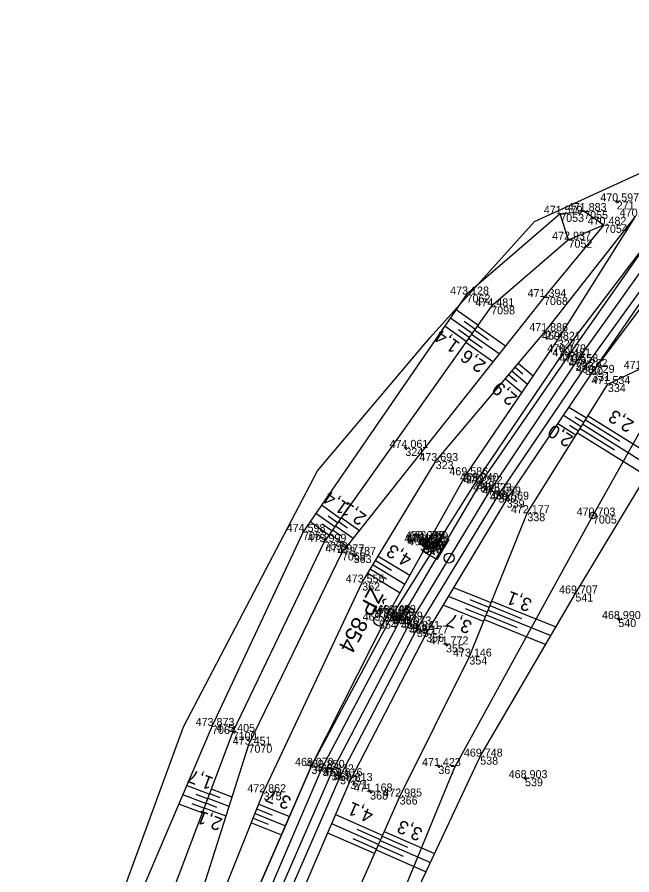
# Model space of a CAD drawing. Extents: x -1234191 to 23050, y -1290331 to -741191.
# Drawn here: x -865121.1 to -865029.1, y -1109485.3 to -1109356.7 of the extents above; entities that cross this region are included whole.
import ezdxf

# ---------------------------------------------------------------- set-up
doc = ezdxf.new("R2010")
doc.units = 0
for name, color, linetype in [('Vrstva 1', 7, 'Continuous'), ('Vrstva 12', 7, 'Continuous'), ('Vrstva 4', 7, 'Continuous'), ('Vrstva 48', 7, 'Continuous'), ('Vrstva 49', 7, 'Continuous'), ('Vrstva 53', 7, 'Continuous'), ('Vrstva 60', 7, 'Continuous'), ('Vrstva 61', 7, 'Continuous'), ('Vrstva 63', 7, 'Continuous'), ('Vrstva 7', 7, 'Continuous')]:
    doc.layers.add(name, color=color, linetype=linetype)

msp = doc.modelspace()

# ---------------------------------------------------------------- linework, layer by layer
at = {"layer": 'Vrstva 1'}
msp.add_lwpolyline([(-864996.36, -1109352.2), (-865010.07, -1109370.72), (-865023.87, -1109389.43), (-865037.45, -1109408.45), (-865050.38, -1109427.81), (-865062.44, -1109447.77), (-865074.05, -1109469.94), (-865084.22, -1109493.35), (-865092.42, -1109516.41), (-865099.29, -1109540.88), (-865104.41, -1109565.9), (-865107.71, -1109590.71), (-865109.28, -1109615.59), (-865109.15, -1109640.46), (-865108.99, -1109644.11), (-865107.54, -1109663.55), (-865104.76, -1109686.42), (-865101.34, -1109709.2), (-865098.14, -1109728.62)], dxfattribs=at)
at = {"layer": 'Vrstva 12'}
for p, q in [((-865060.25, -1109435.79), (-865060.21, -1109435.91)), ((-865059.95, -1109435.3), (-865059.82, -1109435.31))]:
    msp.add_line(p, q, dxfattribs=at)
msp.add_lwpolyline([(-865060.79, -1109435.5), (-865060.21, -1109435.91), (-865059.82, -1109435.31), (-865060.48, -1109434.99), (-865060.79, -1109435.5), (-865060.25, -1109435.79), (-865059.95, -1109435.3), (-865060.48, -1109434.99)], dxfattribs=at)
at = {"layer": 'Vrstva 4'}
for points in [[(-865099.46, -1109728.78), (-865102.8, -1109709.46), (-865106.05, -1109686.69), (-865108.92, -1109663.45), (-865110.37, -1109644.19), (-865110.78, -1109615.56), (-865109.15, -1109590.49), (-865105.71, -1109565.59), (-865100.75, -1109540.54), (-865093.8, -1109515.89), (-865085.57, -1109492.89), (-865075.42, -1109469.27), (-865063.71, -1109447.05), (-865051.77, -1109426.69), (-865038.61, -1109407.59), (-865025.23, -1109388.47), (-865011.31, -1109369.88), (-864997.58, -1109351.34)], [(-864995.03, -1109353.16), (-865008.88, -1109371.61), (-865022.59, -1109390.47), (-865036.06, -1109409.18), (-865049.02, -1109428.3), (-865061.26, -1109448.45), (-865072.75, -1109470.52), (-865082.91, -1109493.9), (-865090.87, -1109516.83), (-865097.92, -1109541.12), (-865103.13, -1109566.01), (-865106.32, -1109590.81), (-865107.79, -1109615.61), (-865106.85, -1109640.78)], [(-865106.51, -1109640.76), (-865106.23, -1109615.62), (-865104.99, -1109590.97), (-865101.62, -1109566.53), (-865096.05, -1109541.79), (-865089.21, -1109517.45), (-865081.24, -1109494.46), (-865071.24, -1109471.23), (-865059.87, -1109449.17), (-865047.8, -1109429.06), (-865034.98, -1109410.06), (-865019.71, -1109387.88), (-865007.87, -1109372.25), (-864994.28, -1109353.87)], [(-865025.23, -1109388.47), (-865039.28, -1109406.97), (-865052.35, -1109426.28), (-865064.75, -1109446.05), (-865077.05, -1109468.96), (-865087.15, -1109492.27), (-865095.22, -1109515.37), (-865102.24, -1109540.21), (-865107.71, -1109565.22), (-865110.61, -1109590.38), (-865112.24, -1109614.6), (-865111.9, -1109641.9), (-865111.44, -1109641.88), (-865111.21, -1109646.91), (-865111.67, -1109646.94), (-865109.87, -1109663.57), (-865107.17, -1109686.81), (-865103.56, -1109709.42), (-865100.53, -1109728.92)]]:
    msp.add_lwpolyline(points, dxfattribs=at)
at = {"layer": 'Vrstva 48'}
for p, q in [((-865052.12, -1109402.91), (-865055.38, -1109400.6)), ((-865052.99, -1109404.14), (-865056.23, -1109401.84)), ((-865052.56, -1109403.53), (-865054.18, -1109402.37)), ((-865053.86, -1109405.36), (-865057.08, -1109403.08)), ((-865053.42, -1109404.75), (-865055.04, -1109403.6)), ((-865052.63, -1109403.63), (-865050.55, -1109405.11)), ((-865052.2, -1109403.02), (-865048, -1109406)), ((-865053.5, -1109404.86), (-865051.45, -1109406.31)), ((-865053.07, -1109404.25), (-865048.93, -1109407.18)), ((-865053.93, -1109405.47), (-865049.86, -1109408.36)), ((-865046.05, -1109408.64), (-865043.83, -1109410.52)), ((-865047.02, -1109409.78), (-865044.67, -1109411.77)), ((-865046.54, -1109409.21), (-865045.39, -1109410.18)), ((-865047.99, -1109410.93), (-865045.52, -1109413.02)), ((-865047.5, -1109410.36), (-865046.3, -1109411.37)), ((-865035.84, -1109416.87), (-865038.47, -1109415.23)), ((-865036.63, -1109418.14), (-865039.31, -1109416.47)), ((-865036.24, -1109417.51), (-865037.56, -1109416.68)), ((-865035.6, -1109416.49), (-865025.34, -1109422.89)), ((-865037.43, -1109419.41), (-865040.15, -1109417.72)), ((-865037.03, -1109418.78), (-865038.38, -1109417.94)), ((-865036.39, -1109417.76), (-865026.11, -1109424.17)), ((-865036, -1109417.12), (-865030.86, -1109420.32)), ((-865037.19, -1109419.03), (-865026.89, -1109425.46)), ((-865036.79, -1109418.39), (-865031.65, -1109421.6)), ((-865072.7, -1109431.93), (-865075.55, -1109429.9)), ((-865073.56, -1109433.15), (-865076.4, -1109431.14)), ((-865073.13, -1109432.54), (-865074.55, -1109431.53)), ((-865072.57, -1109431.75), (-865069.86, -1109433.67)), ((-865074.43, -1109434.38), (-865077.25, -1109432.37)), ((-865074, -1109433.76), (-865075.41, -1109432.76)), ((-865073.44, -1109432.97), (-865070.79, -1109434.85)), ((-865073, -1109432.36), (-865071.66, -1109433.31)), ((-865074.3, -1109434.2), (-865071.72, -1109436.03)), ((-865073.87, -1109433.58), (-865072.56, -1109434.51)), ((-865067.44, -1109438.18), (-865065.05, -1109439.62)), ((-865067.05, -1109437.53), (-865062.31, -1109440.4)), ((-865068.21, -1109439.46), (-865065.81, -1109440.91)), ((-865067.82, -1109438.82), (-865063.04, -1109441.71)), ((-865068.6, -1109440.1), (-865063.77, -1109443.02)), ((-865050.15, -1109444.55), (-865055.74, -1109442.29)), ((-865050.71, -1109445.94), (-865056.52, -1109443.59)), ((-865051.27, -1109447.33), (-865057.31, -1109444.89)), ((-865050.43, -1109445.24), (-865053.28, -1109444.09)), ((-865050.31, -1109444.95), (-865045.56, -1109446.87)), ((-865050.03, -1109444.26), (-865040.42, -1109448.13)), ((-865050.99, -1109446.64), (-865053.95, -1109445.44)), ((-865050.59, -1109445.65), (-865041.19, -1109449.44)), ((-865051.15, -1109447.04), (-865041.95, -1109450.75)), ((-865050.87, -1109446.34), (-865046.22, -1109448.22)), ((-865092.35, -1109473.21), (-865095.74, -1109471.93)), ((-865092.61, -1109473.91), (-865094.32, -1109473.27)), ((-865092.31, -1109473.12), (-865090.75, -1109473.71)), ((-865092.05, -1109472.42), (-865088.95, -1109473.59)), ((-865092.87, -1109474.61), (-865096.32, -1109473.31)), ((-865092.84, -1109474.53), (-865091.24, -1109475.13)), ((-865092.58, -1109473.82), (-865089.41, -1109475.02)), ((-865093.4, -1109476.02), (-865096.91, -1109474.69)), ((-865093.14, -1109475.31), (-865094.88, -1109474.66)), ((-865093.11, -1109475.23), (-865089.86, -1109476.45)), ((-865085.2, -1109475.42), (-865082.92, -1109476.33)), ((-865084.93, -1109474.72), (-865080.34, -1109476.56)), ((-865085.76, -1109476.81), (-865083.5, -1109477.72)), ((-865085.48, -1109476.11), (-865080.94, -1109477.94)), ((-865066.39, -1109479.38), (-865073.41, -1109476.28)), ((-865086.04, -1109477.51), (-865081.53, -1109479.31)), ((-865066.99, -1109480.75), (-865074.01, -1109477.66)), ((-865067.59, -1109482.12), (-865074.6, -1109479.03)), ((-865066.69, -1109480.06), (-865070.2, -1109478.51)), ((-865066.43, -1109479.48), (-865062.67, -1109481.13)), ((-865066.13, -1109478.79), (-865058.59, -1109482.11)), ((-865067.29, -1109481.43), (-865070.8, -1109479.89)), ((-865067.04, -1109480.85), (-865063.29, -1109482.5)), ((-865066.73, -1109480.16), (-865059.22, -1109483.47)), ((-865067.34, -1109481.53), (-865059.86, -1109484.83))]:
    msp.add_line(p, q, dxfattribs=at)
at = {"layer": 'Vrstva 49'}
for p, q in [((-865031.08, -1109384.31), (-865031.58, -1109384.4)), ((-865031.37, -1109384.11), (-865031.29, -1109384.6)), ((-865062.74, -1109421.24), (-865063.22, -1109421.36)), ((-865063.04, -1109421.06), (-865062.92, -1109421.54)), ((-865070.78, -1109437.11), (-865070.66, -1109437.6)), ((-865070.48, -1109437.29), (-865070.96, -1109437.41)), ((-865030.84, -1109446.9), (-865031.32, -1109447.02)), ((-865031.14, -1109446.72), (-865031.02, -1109447.2)), ((-865056.64, -1109450.7), (-865057.13, -1109450.82)), ((-865056.94, -1109450.52), (-865056.82, -1109451)), ((-865057.79, -1109468.92), (-865058.27, -1109469.07)), ((-865058.1, -1109468.75), (-865057.95, -1109469.23)), ((-865045.12, -1109470.58), (-865044.97, -1109471.05)), ((-865044.81, -1109470.74), (-865045.28, -1109470.89)), ((-865068.01, -1109472.72), (-865068.48, -1109472.9)), ((-865068.34, -1109472.58), (-865068.15, -1109473.05))]:
    msp.add_line(p, q, dxfattribs=at)
for points in [[(-865102.31, -1109644.4), (-865097.49, -1109593.64), (-865097.15, -1109585.14), (-865092.01, -1109565.72), (-865083.56, -1109541.07), (-865074.4, -1109516.31), (-865063.95, -1109493.53), (-865051.76, -1109467.58), (-865037.51, -1109443.13), (-865010.2, -1109397.69), (-864999.14, -1109378.22), (-864986.67, -1109358.17), (-864976.22, -1109337.91)], [(-865107.08, -1109643.27), (-865103.34, -1109641.31), (-865102.02, -1109605.81), (-865101.07, -1109592.33), (-865100.3, -1109585.18), (-865095.86, -1109568.24), (-865088.83, -1109539.81), (-865082.03, -1109519.31), (-865074.57, -1109497.95), (-865063.82, -1109473.56), (-865053.39, -1109452.58), (-865044.71, -1109431.09), (-865032.64, -1109411.74), (-865027.82, -1109409.46), (-865004.52, -1109374.96), (-864992.48, -1109354.8)], [(-865096.05, -1109541.79), (-865089.21, -1109517.45), (-865081.24, -1109494.46), (-865071.24, -1109471.23), (-865059.87, -1109449.17), (-865047.8, -1109429.06), (-865034.98, -1109410.06), (-865021.19, -1109391.64), (-865004.52, -1109374.96)], [(-865039.79, -1109386.22), (-865036.2, -1109385.81), (-865033.23, -1109387.87)], [(-865039.79, -1109386.22), (-865053.81, -1109398.32), (-865078.3, -1109433.89), (-865091.93, -1109462.98), (-865104.82, -1109493.29), (-865111.43, -1109516.69), (-865118.6, -1109553.27), (-865118.44, -1109564.05)], [(-865115.35, -1109584.49), (-865110.44, -1109566.48), (-865105.41, -1109538.88), (-865099.66, -1109516.59), (-865091.53, -1109491.21), (-865084.2, -1109472.92), (-865069.44, -1109441.49), (-865058.43, -1109423.28), (-865041.97, -1109403.81), (-865028.51, -1109386.64)], [(-865114.35, -1109598.7), (-865111.81, -1109590.16), (-865107.71, -1109565.22), (-865102.24, -1109540.21), (-865095.22, -1109515.37), (-865087.15, -1109492.27), (-865077.05, -1109468.96), (-865065.51, -1109446.12), (-865053.92, -1109425.41), (-865040.15, -1109405.1), (-865028.51, -1109386.64)], [(-865038.54, -1109390.1), (-865039.79, -1109386.22)], [(-865033.23, -1109387.87), (-865042.21, -1109398.69), (-865072.47, -1109436.98), (-865086.47, -1109465.79), (-865095.96, -1109495.67), (-865103.88, -1109522.32), (-865110.49, -1109553.83), (-865115.1, -1109574.23)], [(-865038.54, -1109390.1), (-865033.23, -1109387.87)], [(-865038.54, -1109390.1), (-865050.12, -1109400.09), (-865075.16, -1109435.4), (-865088.83, -1109463.87), (-865100.42, -1109494.68), (-865107.62, -1109518.43), (-865113.95, -1109552.98), (-865114.67, -1109558.83)]]:
    msp.add_lwpolyline(points, dxfattribs=at)
at = {"layer": 'Vrstva 53'}
msp.add_line((-865034.85, -1109431.41), (-865034.91, -1109431.49), dxfattribs=at)
for points in [[(-864967.77, -1109321.15), (-865009.64, -1109381.5), (-865017.07, -1109399.67), (-865034.88, -1109431.45), (-865055.67, -1109469.31), (-865080.16, -1109528.98), (-865095.11, -1109582.01), (-865101.16, -1109584.38), (-865103.14, -1109621.74), (-865100.25, -1109665.57), (-865087.04, -1109733.37)], [(-865107.27, -1109726.91), (-865118.55, -1109651.6), (-865121.11, -1109562.14), (-865118.34, -1109533.79), (-865108.94, -1109497.87), (-865096.22, -1109463.11), (-865076.12, -1109424.73), (-865059.25, -1109404.78), (-865043.66, -1109387.39), (-865019.99, -1109376.51), (-864993.23, -1109340.35)]]:
    msp.add_lwpolyline(points, dxfattribs=at)
msp.add_circle((-865034.88, -1109431.45), 0.499, dxfattribs=at)
at = {"layer": 'Vrstva 60'}
for p, q in [((-865031.33, -1109384.36), (-865031.33, -1109384.36)), ((-865036.2, -1109385.81), (-865036.2, -1109385.81)), ((-865039.79, -1109386.22), (-865039.79, -1109386.22)), ((-865033.23, -1109387.87), (-865033.23, -1109387.87)), ((-865038.54, -1109390.1), (-865038.54, -1109390.1)), ((-865053.81, -1109398.32), (-865053.81, -1109398.32)), ((-865042.21, -1109398.69), (-865042.21, -1109398.69)), ((-865050.12, -1109400.09), (-865050.12, -1109400.09)), ((-865041.97, -1109403.81), (-865041.97, -1109403.81)), ((-865040.15, -1109405.1), (-865040.15, -1109405.1)), ((-865039.28, -1109406.97), (-865039.28, -1109406.97)), ((-865038.61, -1109407.59), (-865038.61, -1109407.59)), ((-865037.45, -1109408.45), (-865037.45, -1109408.45)), ((-865036.06, -1109409.18), (-865036.06, -1109409.18)), ((-865034.98, -1109410.06), (-865034.98, -1109410.06)), ((-865032.64, -1109411.74), (-865032.64, -1109411.74)), ((-865062.98, -1109421.3), (-865062.98, -1109421.3)), ((-865058.43, -1109423.28), (-865058.43, -1109423.28)), ((-865053.92, -1109425.41), (-865053.92, -1109425.41)), ((-865052.35, -1109426.28), (-865052.35, -1109426.28)), ((-865051.77, -1109426.69), (-865051.77, -1109426.69)), ((-865050.38, -1109427.81), (-865050.38, -1109427.81)), ((-865049.02, -1109428.3), (-865049.02, -1109428.3)), ((-865047.8, -1109429.06), (-865047.8, -1109429.06)), ((-865044.71, -1109431.09), (-865044.71, -1109431.09)), ((-865034.88, -1109431.45), (-865034.88, -1109431.45)), ((-865078.3, -1109433.89), (-865078.3, -1109433.89)), ((-865075.16, -1109435.4), (-865075.16, -1109435.4)), ((-865060.79, -1109435.5), (-865060.79, -1109435.5)), ((-865060.48, -1109434.99), (-865060.48, -1109434.99)), ((-865060.38, -1109435.42), (-865060.38, -1109435.42)), ((-865060.25, -1109435.79), (-865060.25, -1109435.79)), ((-865060.21, -1109435.91), (-865060.21, -1109435.91)), ((-865060.04, -1109434.95), (-865060.04, -1109434.95)), ((-865059.95, -1109435.3), (-865059.95, -1109435.3)), ((-865059.82, -1109435.31), (-865059.82, -1109435.31)), ((-865072.47, -1109436.98), (-865072.47, -1109436.98)), ((-865070.72, -1109437.35), (-865070.72, -1109437.35)), ((-865069.44, -1109441.49), (-865069.44, -1109441.49)), ((-865037.51, -1109443.13), (-865037.51, -1109443.13)), ((-865065.51, -1109446.12), (-865065.51, -1109446.12)), ((-865064.75, -1109446.05), (-865064.75, -1109446.05)), ((-865066.93, -1109447.2), (-865066.93, -1109447.2)), ((-865064.92, -1109446.5), (-865064.92, -1109446.5)), ((-865063.71, -1109447.05), (-865063.71, -1109447.05)), ((-865031.08, -1109446.96), (-865031.08, -1109446.96)), ((-865062.44, -1109447.77), (-865062.44, -1109447.77)), ((-865061.26, -1109448.45), (-865061.26, -1109448.45)), ((-865059.87, -1109449.17), (-865059.87, -1109449.17)), ((-865056.88, -1109450.76), (-865056.88, -1109450.76)), ((-865053.39, -1109452.58), (-865053.39, -1109452.58)), ((-865091.93, -1109462.98), (-865091.93, -1109462.98)), ((-865088.83, -1109463.87), (-865088.83, -1109463.87)), ((-865086.47, -1109465.79), (-865086.47, -1109465.79)), ((-865051.76, -1109467.58), (-865051.76, -1109467.58)), ((-865077.05, -1109468.96), (-865077.05, -1109468.96)), ((-865075.42, -1109469.27), (-865075.42, -1109469.27)), ((-865058.03, -1109468.99), (-865058.03, -1109468.99)), ((-865074.05, -1109469.94), (-865074.05, -1109469.94)), ((-865072.75, -1109470.52), (-865072.75, -1109470.52)), ((-865071.24, -1109471.23), (-865071.24, -1109471.23)), ((-865045.05, -1109470.81), (-865045.05, -1109470.81)), ((-865084.2, -1109472.92), (-865084.2, -1109472.92)), ((-865068.25, -1109472.81), (-865068.25, -1109472.81)), ((-865063.82, -1109473.56), (-865063.82, -1109473.56))]:
    msp.add_line(p, q, dxfattribs=at)
at = {"layer": 'Vrstva 63'}
msp.add_line((-865066.9, -1109447.15), (-865066.95, -1109447.24), dxfattribs=at)
msp.add_circle((-865066.93, -1109447.2), 0.756, dxfattribs=at)
at = {"layer": 'Vrstva 7'}
for p, q in [((-865060.36, -1109435.38), (-865060.41, -1109435.46)), ((-865060.04, -1109434.95), (-865059.5, -1109435.27)), ((-865064.47, -1109446.73), (-865065.36, -1109446.27)), ((-865064.68, -1109446.06), (-865065.15, -1109446.94))]:
    msp.add_line(p, q, dxfattribs=at)
msp.add_lwpolyline([(-865058.6, -1109433.78), (-865056.48, -1109435.06), (-865058.28, -1109438.05), (-865060.4, -1109436.76)], close=True, dxfattribs=at)
for centre, radius in [((-865060.38, -1109435.42), 0.5), ((-865056.43, -1109437.81), 0.75)]:
    msp.add_circle(centre, radius, dxfattribs=at)

# ---------------------------------------------------------------- texts
at = {"layer": 'Vrstva 48'}
for s, rotation, p in [('1,4', 144.6596, (-865054.65, -1109405.65)), ('2,6', 144.6596, (-865050.75, -1109408.58)), ('2,9', 139.804, (-865046.06, -1109413.63)), ('2,3', 148.0335, (-865028.58, -1109417.44)), ('2,0', 148.0335, (-865037.67, -1109419.64)), ('1,4', 144.6596, (-865071.31, -1109429.84)), ('2,1', 144.6596, (-865068.66, -1109431.46)), ('4,3', 148.8238, (-865061.83, -1109437.57)), ('3,1', 158.0223, (-865043.83, -1109444.11)), ('3,7', 158.0223, (-865052.82, -1109447.42)), ('1,7', 159.3838, (-865091.57, -1109470.78)), ('3,7', 158.1624, (-865079.9, -1109473.75)), ('4,1', 156.2152, (-865067.6, -1109475.8)), ('2,1', 159.3838, (-865090.21, -1109476.92)), ('3,3', 156.2152, (-865060.22, -1109478.51))]:
    msp.add_text(s, height=2, rotation=rotation, dxfattribs=at).set_placement(p)
at = {"layer": 'Vrstva 60'}
for s, p in [('271', (-865031.33, -1109385.56)), ('7055', (-865036.2, -1109387.01)), ('7053', (-865039.79, -1109387.42)), ('7054', (-865033.23, -1109389.07)), ('7052', (-865038.54, -1109391.3)), ('7062', (-865053.81, -1109399.52)), ('7068', (-865042.21, -1109399.89)), ('7098', (-865050.12, -1109401.29)), ('274', (-865041.97, -1109405.01)), ('327', (-865040.15, -1109406.3)), ('328', (-865039.28, -1109408.17)), ('329', (-865038.61, -1109408.79)), ('332', (-865037.45, -1109409.65)), ('330', (-865036.06, -1109410.38)), ('331', (-865034.98, -1109411.26)), ('334', (-865032.64, -1109412.94)), ('324', (-865062.98, -1109422.5)), ('323', (-865058.43, -1109424.48)), ('343', (-865053.92, -1109426.61)), ('342', (-865052.35, -1109427.48)), ('341', (-865051.77, -1109427.89)), ('336', (-865050.38, -1109429.01)), ('340', (-865049.02, -1109429.5)), ('339', (-865047.8, -1109430.26)), ('338', (-865044.71, -1109432.29)), ('7005', (-865034.88, -1109432.65)), ('7063', (-865078.3, -1109435.08)), ('7099', (-865075.16, -1109436.6)), ('346', (-865060.79, -1109436.7)), ('351', (-865060.48, -1109436.19)), ('345', (-865060.38, -1109436.62)), ('347', (-865060.25, -1109436.99)), ('348', (-865060.21, -1109437.11)), ('344', (-865060.04, -1109436.15)), ('349', (-865059.95, -1109436.5)), ('350', (-865059.82, -1109436.51)), ('7069', (-865072.47, -1109438.18)), ('363', (-865070.72, -1109438.55)), ('362', (-865069.44, -1109442.69)), ('541', (-865037.51, -1109444.33)), ('360', (-865065.51, -1109447.32)), ('359', (-865064.75, -1109447.25)), ('854', (-865066.93, -1109448.4)), ('361', (-865064.92, -1109447.7)), ('358', (-865063.71, -1109448.25)), ('540', (-865031.08, -1109448.16)), ('352', (-865062.44, -1109448.97)), ('357', (-865061.26, -1109449.65)), ('356', (-865059.87, -1109450.37)), ('355', (-865056.88, -1109451.96)), ('354', (-865053.39, -1109453.78)), ('7064', (-865091.93, -1109464.18)), ('7100', (-865088.83, -1109465.07)), ('7070', (-865086.47, -1109466.99)), ('538', (-865051.76, -1109468.78)), ('374', (-865077.05, -1109470.16)), ('373', (-865075.42, -1109470.47)), ('367', (-865058.03, -1109470.19)), ('364', (-865074.05, -1109471.14)), ('372', (-865072.75, -1109471.72)), ('371', (-865071.24, -1109472.43)), ('539', (-865045.05, -1109472.02)), ('375', (-865084.2, -1109474.12)), ('368', (-865068.25, -1109474.01)), ('366', (-865063.82, -1109474.76))]:
    msp.add_text(s, height=1.2, dxfattribs=at).set_placement(p)
at = {"layer": 'Vrstva 61'}
for s, p in [('470.597', (-865033.78, -1109384.36)), ('471.579', (-865042.24, -1109386.22)), ('471.883', (-865038.65, -1109385.81)), ('470.681', (-865030.87, -1109386.64)), ('470.482', (-865035.68, -1109387.87)), ('472.937', (-865040.99, -1109390.1)), ('473.128', (-865056.26, -1109398.32)), ('471.394', (-865044.67, -1109398.69)), ('474.481', (-865052.48, -1109400.09)), ('471.886', (-865044.42, -1109403.81)), ('469.821', (-865042.51, -1109405.1)), ('470.179', (-865041.73, -1109406.97)), ('470.481', (-865040.97, -1109407.59)), ('470.558', (-865039.9, -1109408.45)), ('470.282', (-865038.5, -1109409.18)), ('469.729', (-865037.44, -1109410.06)), ('471.789', (-865030.28, -1109409.46)), ('471.534', (-865035.09, -1109411.74)), ('474.061', (-865065.34, -1109421.3)), ('473.693', (-865060.88, -1109423.28)), ('469.586', (-865056.38, -1109425.41)), ('469.940', (-865054.8, -1109426.28)), ('470.272', (-865054.22, -1109426.69)), ('470.323', (-865052.84, -1109427.81)), ('470.059', (-865051.47, -1109428.3)), ('469.569', (-865050.26, -1109429.06)), ('472.177', (-865047.16, -1109431.09)), ('470.703', (-865037.33, -1109431.45)), ('474.598', (-865080.75, -1109433.89)), ('475.999', (-865077.61, -1109435.4)), ('470.051', (-865063.14, -1109435.5)), ('470.042', (-865062.93, -1109434.99)), ('470.432', (-865062.83, -1109435.42)), ('470.039', (-865062.7, -1109435.79)), ('469.321', (-865062.57, -1109435.91)), ('469.780', (-865062.49, -1109434.95)), ('470.027', (-865062.4, -1109435.3)), ('469.302', (-865062.27, -1109435.31)), ('473.977', (-865074.93, -1109436.98)), ('473.787', (-865073.17, -1109437.35)), ('473.555', (-865071.9, -1109441.49)), ('469.707', (-865039.96, -1109443.13)), ('469.190', (-865067.96, -1109446.12)), ('469.489', (-865067.21, -1109446.05)), ('469.596', (-865069.38, -1109447.2)), ('470.109', (-865067.37, -1109446.5)), ('470.059', (-865066.17, -1109447.05)), ('468.990', (-865033.53, -1109446.96)), ('470.073', (-865064.89, -1109447.77)), ('469.841', (-865063.61, -1109448.45)), ('469.177', (-865062.32, -1109449.17)), ('471.772', (-865059.33, -1109450.76)), ('473.146', (-865055.84, -1109452.58)), ('473.873', (-865094.38, -1109462.98)), ('475.405', (-865091.29, -1109463.87)), ('473.451', (-865088.83, -1109465.79)), ('469.748', (-865054.21, -1109467.58)), ('469.070', (-865079.5, -1109468.96)), ('469.850', (-865077.87, -1109469.27)), ('471.423', (-865060.48, -1109468.99)), ('469.832', (-865076.5, -1109469.94)), ('469.616', (-865075.2, -1109470.52)), ('468.813', (-865073.69, -1109471.23)), ('468.903', (-865047.5, -1109470.81)), ('472.862', (-865086.65, -1109472.92)), ('471.168', (-865070.7, -1109472.81)), ('472.985', (-865066.28, -1109473.56))]:
    msp.add_text(s, height=1.2, dxfattribs=at).set_placement(p)
at = {"layer": 'Vrstva 63'}
msp.add_text('ŽP 854', height=2.4, rotation=242.3615, dxfattribs=at).set_placement((-865068.24, -1109442.03))
at = {"layer": 'Vrstva 7'}
msp.add_text('KM', height=1.247, rotation=238.8601, dxfattribs=at).set_placement((-865058.45, -1109434.72))

doc.saveas('drawing.dxf')
